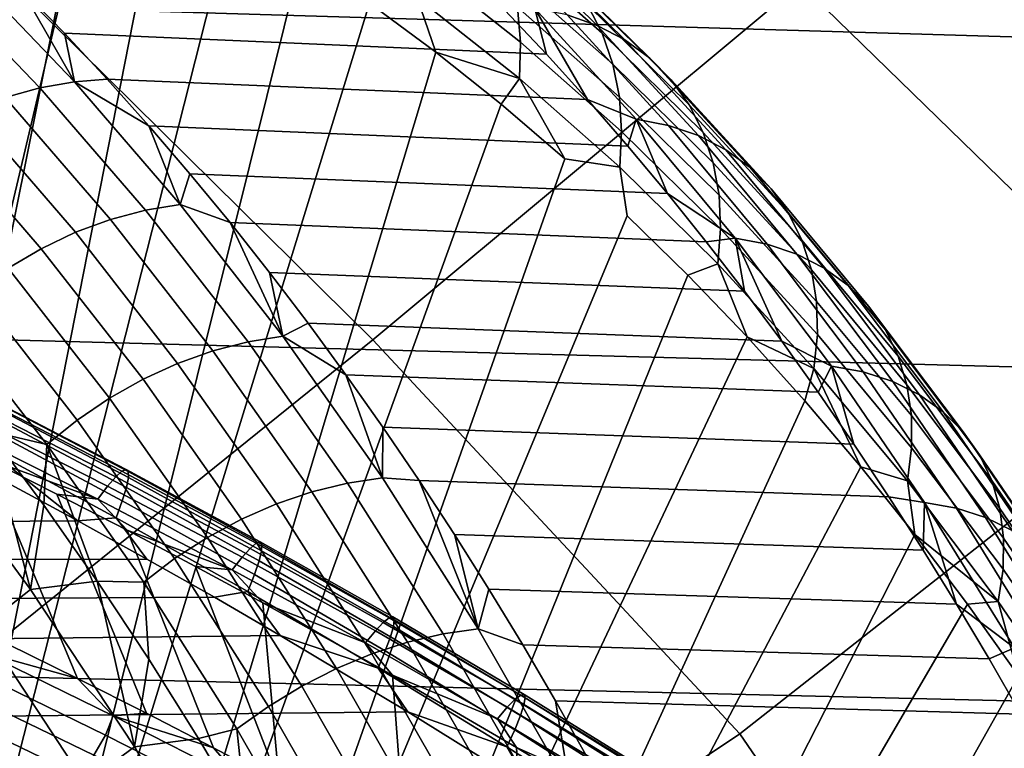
# Model space of a CAD drawing. Header units: metres. Extents: x -240 to 45, y -77 to 27.
# Tile 529 of 656: x -169.16 to -167.7, y 4.04 to 5.12. Entities that reach past the tile are written whole.
import ezdxf

# ---------------------------------------------------------------- set-up
doc = ezdxf.new("R2010")
doc.units = ezdxf.units.M
doc.layers.add('solid_102011X2', color=7, linetype='CONTINUOUS')

msp = doc.modelspace()

# ---------------------------------------------------------------- linework, layer by layer
at = {"layer": 'solid_102011X2'}
for points in [[(-168.63942, 4.642801, 316.194702), (-169.231064, 5.226531, 315.771759), (-168.747452, 5.752249, 316.706635), (-168.004852, 5.171656, 317.269867)], [(-167.412262, 4.594081, 317.682098), (-168.004852, 5.171656, 317.269867), (-167.503998, 5.691473, 318.199371), (-166.759277, 5.117012, 318.748932)], [(-167.084335, 5.555605, 352.681885), (-168.977753, 5.617188, 351.415588), (-169.106018, 5.134412, 351.582306), (-167.208939, 5.078125, 352.848541)], [(-169.471161, 3.329737, 292.097229), (-169.165741, 5.440711, 292.672394), (-169.058365, 5.390451, 292.852142)], [(-169.364822, 3.240388, 292.2742), (-169.471161, 3.329737, 292.097229), (-169.058365, 5.390451, 292.852142), (-168.952362, 5.335409, 293.029694)], [(-168.883621, 5.35572, 293.153778), (-168.848038, 5.275584, 293.204529), (-169.364822, 3.240388, 292.2742), (-168.952362, 5.335409, 293.029694)], [(-169.261581, 3.13825, 292.446045), (-169.364822, 3.240388, 292.2742), (-168.848038, 5.275584, 293.204529), (-168.745361, 5.211273, 293.37674)], [(-168.306198, 5.109316, 294.748535), (-168.459564, 5.26019, 294.490509), (-168.50473, 5.276097, 294.526184), (-168.351028, 5.124902, 294.78476)], [(-168.299026, 5.097718, 294.304871), (-168.452026, 5.233088, 294.047668), (-168.474655, 5.275982, 294.082489), (-168.32077, 5.139838, 294.341187)], [(-168.420044, 5.084449, 293.954559), (-168.572723, 5.205321, 293.69809), (-168.578278, 5.258347, 293.724976), (-168.42453, 5.136634, 293.983215)], [(-168.265106, 5.087829, 294.710907), (-168.41803, 5.238258, 294.453644), (-168.459564, 5.26019, 294.490509), (-168.306198, 5.109316, 294.748535)], [(-168.228363, 5.060747, 294.672424), (-168.380707, 5.210613, 294.416107), (-168.41803, 5.238258, 294.453644), (-168.265106, 5.087829, 294.710907)], [(-169.311829, 4.10053, 315.086304), (-169.848251, 4.691814, 314.687988), (-169.231064, 5.226531, 315.771759), (-168.63942, 4.642801, 316.194702)], [(-168.283188, 5.051889, 294.27002), (-168.435242, 5.186417, 294.014404), (-168.452026, 5.233088, 294.047668), (-168.299026, 5.097718, 294.304871)], [(-169.261581, 3.13825, 292.446045), (-168.745361, 5.211273, 293.37674), (-168.644562, 5.142488, 293.545868)], [(-168.421844, 5.030607, 293.928772), (-168.573425, 5.150611, 293.674164), (-168.572723, 5.205321, 293.69809), (-168.420044, 5.084449, 293.954559)], [(-168.196472, 5.028458, 294.633606), (-168.348129, 5.17765, 294.378448), (-168.380707, 5.210613, 294.416107), (-168.228363, 5.060747, 294.672424)], [(-169.106018, 5.134412, 351.582306), (-170.988953, 5.191526, 350.291138), (-171.108978, 4.695385, 350.442841), (-169.222672, 4.643729, 351.733978)], [(-169.08255, 5.025495, 295.462341), (-169.243423, 5.193237, 295.194641), (-169.294525, 5.184397, 295.220093), (-169.133865, 5.016863, 295.487488)], [(-169.08255, 5.025495, 295.462341), (-169.161392, 5.163992, 295.220032), (-169.243423, 5.193237, 295.194641)], [(-169.133865, 5.016863, 295.487488), (-169.294525, 5.184397, 295.220093), (-169.345856, 5.169763, 295.242249), (-169.185516, 5.002573, 295.509094)], [(-168.273483, 5.003006, 294.237122), (-168.42453, 5.136634, 293.983215), (-168.435242, 5.186417, 294.014404), (-168.283188, 5.051889, 294.27002)], [(-168.169907, 4.99142, 294.595032), (-168.32077, 5.139838, 294.341187), (-168.348129, 5.17765, 294.378448), (-168.196472, 5.028458, 294.633606)], [(-168.381882, 5.066731, 294.963196), (-168.444031, 5.132628, 294.858673), (-169.161392, 5.163992, 295.220032), (-169.097122, 5.097704, 295.326996)], [(-169.08255, 5.025495, 295.462341), (-169.097122, 5.097704, 295.326996), (-169.161392, 5.163992, 295.220032)], [(-168.094803, 4.057481, 316.592194), (-168.63942, 4.642801, 316.194702), (-168.004852, 5.171656, 317.269867), (-167.412262, 4.594081, 317.682098)], [(-168.573425, 5.150611, 293.674164), (-168.545715, 5.069507, 293.711792), (-168.644562, 5.142488, 293.545868)], [(-168.421844, 5.030607, 293.928772), (-168.545715, 5.069507, 293.711792), (-168.573425, 5.150611, 293.674164)], [(-169.16185, 3.023727, 292.61203), (-169.261581, 3.13825, 292.446045), (-168.644562, 5.142488, 293.545868), (-168.545715, 5.069507, 293.711792)], [(-167.208939, 5.078125, 352.848541), (-169.106018, 5.134412, 351.582306), (-169.222672, 4.643729, 351.733978), (-167.322281, 4.592823, 353.000092)], [(-168.398987, 5.134366, 294.819092), (-168.444031, 5.132628, 294.858673), (-168.381882, 5.066731, 294.963196)], [(-168.270065, 4.951765, 294.206665), (-168.420044, 5.084449, 293.954559), (-168.42453, 5.136634, 293.983215), (-168.273483, 5.003006, 294.237122)], [(-168.398987, 5.134366, 294.819092), (-168.381882, 5.066731, 294.963196), (-168.320831, 4.999278, 295.065948)], [(-168.248413, 4.970289, 295.072632), (-168.398987, 5.134366, 294.819092), (-168.320831, 4.999278, 295.065948)], [(-168.200653, 4.961039, 295.037964), (-168.351028, 5.124902, 294.78476), (-168.398987, 5.134366, 294.819092), (-168.248413, 4.970289, 295.072632)], [(-168.149033, 4.950163, 294.557251), (-168.299026, 5.097718, 294.304871), (-168.32077, 5.139838, 294.341187), (-168.169907, 4.99142, 294.595032)], [(-168.156143, 4.945809, 295.00119), (-168.306198, 5.109316, 294.748535), (-168.351028, 5.124902, 294.78476), (-168.200653, 4.961039, 295.037964)], [(-168.115509, 4.924817, 294.962799), (-168.265106, 5.087829, 294.710907), (-168.306198, 5.109316, 294.748535), (-168.156143, 4.945809, 295.00119)], [(-168.320831, 4.999278, 295.065948), (-168.381882, 5.066731, 294.963196), (-169.097122, 5.097704, 295.326996), (-169.033966, 5.029778, 295.432098)], [(-169.08255, 5.025495, 295.462341), (-169.033966, 5.029778, 295.432098), (-169.097122, 5.097704, 295.326996)], [(-168.134155, 4.905276, 294.520782), (-168.283188, 5.051889, 294.27002), (-168.299026, 5.097718, 294.304871), (-168.149033, 4.950163, 294.557251)], [(-168.079346, 4.898362, 294.92334), (-168.228363, 5.060747, 294.672424), (-168.265106, 5.087829, 294.710907), (-168.115509, 4.924817, 294.962799)], [(-168.27298, 4.898897, 294.179047), (-168.421844, 5.030607, 293.928772), (-168.420044, 5.084449, 293.954559), (-168.270065, 4.951765, 294.206665)], [(-169.16185, 3.023727, 292.61203), (-168.545715, 5.069507, 293.711792), (-168.448898, 4.99246, 293.874451)], [(-168.421844, 5.030607, 293.928772), (-168.448898, 4.99246, 293.874451), (-168.545715, 5.069507, 293.711792)], [(-168.048141, 4.866822, 294.883362), (-168.196472, 5.028458, 294.633606), (-168.228363, 5.060747, 294.672424), (-168.079346, 4.898362, 294.92334)], [(-168.125473, 4.857398, 294.486176), (-168.273483, 5.003006, 294.237122), (-168.283188, 5.051889, 294.27002), (-168.134155, 4.905276, 294.520782)], [(-169.08255, 5.025495, 295.462341), (-168.97197, 4.960268, 295.535309), (-169.033966, 5.029778, 295.432098)], [(-168.26088, 4.930312, 295.16684), (-168.320831, 4.999278, 295.065948), (-169.033966, 5.029778, 295.432098), (-168.97197, 4.960268, 295.535309)], [(-168.421844, 5.030607, 293.928772), (-168.354279, 4.911464, 294.033478), (-168.448898, 4.99246, 293.874451)], [(-168.27298, 4.898897, 294.179047), (-168.354279, 4.911464, 294.033478), (-168.421844, 5.030607, 293.928772)], [(-168.977127, 4.835325, 295.748352), (-169.133865, 5.016863, 295.487488), (-169.185516, 5.002573, 295.509094), (-169.029099, 4.821419, 295.769409)], [(-168.925613, 4.843725, 295.723541), (-169.08255, 5.025495, 295.462341), (-169.133865, 5.016863, 295.487488), (-168.977127, 4.835325, 295.748352)], [(-168.925613, 4.843725, 295.723541), (-168.97197, 4.960268, 295.535309), (-169.08255, 5.025495, 295.462341)], [(-168.022369, 4.830646, 294.843475), (-168.169907, 4.99142, 294.595032), (-168.196472, 5.028458, 294.633606), (-168.048141, 4.866822, 294.883362)], [(-169.029099, 4.821419, 295.769409), (-169.185516, 5.002573, 295.509094), (-169.236816, 4.982818, 295.526855), (-169.080872, 4.802194, 295.786407)], [(-168.123123, 4.807212, 294.453888), (-168.270065, 4.951765, 294.206665), (-168.273483, 5.003006, 294.237122), (-168.125473, 4.857398, 294.486176)], [(-169.06601, 2.897271, 292.771515), (-169.16185, 3.023727, 292.61203), (-168.448898, 4.99246, 293.874451), (-168.354279, 4.911464, 294.033478)], [(-168.248413, 4.970289, 295.072632), (-168.320831, 4.999278, 295.065948), (-168.26088, 4.930312, 295.16684)], [(-168.002365, 4.79035, 294.804199), (-168.149033, 4.950163, 294.557251), (-168.169907, 4.99142, 294.595032), (-168.022369, 4.830646, 294.843475)], [(-169.080872, 4.802194, 295.786407), (-169.236816, 4.982818, 295.526855), (-169.287094, 4.957859, 295.540588), (-169.131714, 4.777906, 295.799164)], [(-168.248413, 4.970289, 295.072632), (-168.26088, 4.930312, 295.16684), (-168.202057, 4.859891, 295.265869)], [(-168.101517, 4.793435, 295.32016), (-168.248413, 4.970289, 295.072632), (-168.202057, 4.859891, 295.265869)], [(-168.053955, 4.784421, 295.285187), (-168.200653, 4.961039, 295.037964), (-168.248413, 4.970289, 295.072632), (-168.101517, 4.793435, 295.32016)], [(-169.131714, 4.777906, 295.799164), (-169.287094, 4.957859, 295.540588), (-169.335663, 4.928031, 295.550079), (-169.180984, 4.748879, 295.807495)], [(-168.202057, 4.859891, 295.265869), (-168.26088, 4.930312, 295.16684), (-168.97197, 4.960268, 295.535309), (-168.911102, 4.889223, 295.636597)], [(-168.925613, 4.843725, 295.723541), (-168.911102, 4.889223, 295.636597), (-168.97197, 4.960268, 295.535309)], [(-168.009781, 4.769588, 295.247864), (-168.156143, 4.945809, 295.00119), (-168.200653, 4.961039, 295.037964), (-168.053955, 4.784421, 295.285187)], [(-168.127136, 4.755434, 294.424408), (-168.27298, 4.898897, 294.179047), (-168.270065, 4.951765, 294.206665), (-168.123123, 4.807212, 294.453888)], [(-167.969604, 4.749146, 295.208679), (-168.115509, 4.924817, 294.962799), (-168.156143, 4.945809, 295.00119), (-168.009781, 4.769588, 295.247864)], [(-167.988449, 4.74651, 294.766113), (-168.134155, 4.905276, 294.520782), (-168.149033, 4.950163, 294.557251), (-168.002365, 4.79035, 294.804199)], [(-167.934006, 4.723386, 295.168243), (-168.079346, 4.898362, 294.92334), (-168.115509, 4.924817, 294.962799), (-167.969604, 4.749146, 295.208679)], [(-168.27298, 4.898897, 294.179047), (-168.26181, 4.826837, 294.188965), (-169.06601, 2.897271, 292.771515), (-168.354279, 4.911464, 294.033478)], [(-168.27298, 4.898897, 294.179047), (-168.127136, 4.755434, 294.424408), (-168.171646, 4.738535, 294.340637), (-168.26181, 4.826837, 294.188965)], [(-167.980804, 4.69975, 294.729767), (-168.125473, 4.857398, 294.486176), (-168.134155, 4.905276, 294.520782), (-167.988449, 4.74651, 294.766113)], [(-167.903488, 4.692677, 295.127136), (-168.048141, 4.866822, 294.883362), (-168.079346, 4.898362, 294.92334), (-167.934006, 4.723386, 295.168243)], [(-168.925613, 4.843725, 295.723541), (-168.85141, 4.816701, 295.735931), (-168.911102, 4.889223, 295.636597)], [(-168.144379, 4.788072, 295.363037), (-168.202057, 4.859891, 295.265869), (-168.911102, 4.889223, 295.636597), (-168.85141, 4.816701, 295.735931)], [(-168.101517, 4.793435, 295.32016), (-168.202057, 4.859891, 295.265869), (-168.144379, 4.788072, 295.363037)], [(-167.979523, 4.650737, 294.695679), (-168.123123, 4.807212, 294.453888), (-168.125473, 4.857398, 294.486176), (-167.980804, 4.69975, 294.729767)], [(-167.87851, 4.657455, 295.085876), (-168.022369, 4.830646, 294.843475), (-168.048141, 4.866822, 294.883362), (-167.903488, 4.692677, 295.127136)], [(-168.77301, 4.64784, 295.977509), (-168.925613, 4.843725, 295.723541), (-168.977127, 4.835325, 295.748352), (-168.824722, 4.639697, 296.001984)], [(-168.77301, 4.64784, 295.977509), (-168.85141, 4.816701, 295.735931), (-168.925613, 4.843725, 295.723541)], [(-168.974457, 2.75938, 292.923889), (-169.06601, 2.897271, 292.771515), (-168.26181, 4.826837, 294.188965), (-168.171646, 4.738535, 294.340637)], [(-168.824722, 4.639697, 296.001984), (-168.977127, 4.835325, 295.748352), (-169.029099, 4.821419, 295.769409), (-168.877045, 4.626218, 296.022461)], [(-167.859406, 4.618225, 295.045105), (-168.002365, 4.79035, 294.804199), (-168.022369, 4.830646, 294.843475), (-167.87851, 4.657455, 295.085876)], [(-168.877045, 4.626218, 296.022461), (-169.029099, 4.821419, 295.769409), (-169.080872, 4.802194, 295.786407), (-168.92926, 4.607582, 296.038727)], [(-168.08783, 4.714899, 295.458282), (-168.144379, 4.788072, 295.363037), (-168.85141, 4.816701, 295.735931), (-168.792908, 4.742764, 295.833313)], [(-168.77301, 4.64784, 295.977509), (-168.792908, 4.742764, 295.833313), (-168.85141, 4.816701, 295.735931)], [(-168.92926, 4.607582, 296.038727), (-169.080872, 4.802194, 295.786407), (-169.131714, 4.777906, 295.799164), (-168.980698, 4.584038, 296.050537)], [(-167.98465, 4.60017, 294.664337), (-168.127136, 4.755434, 294.424408), (-168.123123, 4.807212, 294.453888), (-167.979523, 4.650737, 294.695679)], [(-168.101517, 4.793435, 295.32016), (-168.144379, 4.788072, 295.363037), (-168.08783, 4.714899, 295.458282)], [(-168.101517, 4.793435, 295.32016), (-168.08783, 4.714899, 295.458282), (-168.03244, 4.640424, 295.551636)], [(-167.958679, 4.603728, 295.561035), (-168.101517, 4.793435, 295.32016), (-168.03244, 4.640424, 295.551636)], [(-167.911316, 4.594977, 295.525726), (-168.053955, 4.784421, 295.285187), (-168.101517, 4.793435, 295.32016), (-167.958679, 4.603728, 295.561035)], [(-167.867462, 4.580582, 295.487854), (-168.009781, 4.769588, 295.247864), (-168.053955, 4.784421, 295.285187), (-167.911316, 4.594977, 295.525726)], [(-167.846436, 4.575544, 295.005432), (-167.988449, 4.74651, 294.766113), (-168.002365, 4.79035, 294.804199), (-167.859406, 4.618225, 295.045105)], [(-168.980698, 4.584038, 296.050537), (-169.131714, 4.777906, 295.799164), (-169.180984, 4.748879, 295.807495), (-169.030655, 4.555902, 296.057709)], [(-167.827744, 4.560748, 295.447906), (-167.969604, 4.749146, 295.208679), (-168.009781, 4.769588, 295.247864), (-167.867462, 4.580582, 295.487854)], [(-168.127136, 4.755434, 294.424408), (-168.083771, 4.646953, 294.488556), (-168.171646, 4.738535, 294.340637)], [(-167.98465, 4.60017, 294.664337), (-168.083771, 4.646953, 294.488556), (-168.127136, 4.755434, 294.424408)], [(-169.030655, 4.555902, 296.057709), (-169.180984, 4.748879, 295.807495), (-169.227997, 4.715502, 295.81131), (-169.078461, 4.523547, 296.060181)], [(-168.974457, 2.75938, 292.923889), (-168.171646, 4.738535, 294.340637), (-168.083771, 4.646953, 294.488556)], [(-168.03244, 4.640424, 295.551636), (-168.08783, 4.714899, 295.458282), (-168.792908, 4.742764, 295.833313), (-168.73558, 4.667458, 295.928711)], [(-168.77301, 4.64784, 295.977509), (-168.73558, 4.667458, 295.928711), (-168.792908, 4.742764, 295.833313)], [(-167.839813, 4.530022, 294.967346), (-167.980804, 4.69975, 294.729767), (-167.988449, 4.74651, 294.766113), (-167.846436, 4.575544, 295.005432)], [(-167.79274, 4.535756, 295.406494), (-167.934006, 4.723386, 295.168243), (-167.969604, 4.749146, 295.208679), (-167.827744, 4.560748, 295.447906)], [(-167.762909, 4.505965, 295.364197), (-167.903488, 4.692677, 295.127136), (-167.934006, 4.723386, 295.168243), (-167.79274, 4.535756, 295.406494)], [(-169.078461, 4.523547, 296.060181), (-169.227997, 4.715502, 295.81131), (-169.272125, 4.678219, 295.810516), (-169.123489, 4.487407, 296.057892)], [(-167.83963, 4.482308, 294.931427), (-167.979523, 4.650737, 294.695679), (-167.980804, 4.69975, 294.729767), (-167.839813, 4.530022, 294.967346)], [(-167.738724, 4.471798, 295.321625), (-167.87851, 4.657455, 295.085876), (-167.903488, 4.692677, 295.127136), (-167.762909, 4.505965, 295.364197)], [(-169.123489, 4.487407, 296.057892), (-169.272125, 4.678219, 295.810516), (-169.209885, 4.507581, 295.976349)], [(-168.77301, 4.64784, 295.977509), (-168.679443, 4.590838, 296.022125), (-168.73558, 4.667458, 295.928711)], [(-167.97821, 4.564702, 295.643066), (-168.03244, 4.640424, 295.551636), (-168.73558, 4.667458, 295.928711), (-168.679443, 4.590838, 296.022125)], [(-167.845871, 4.433084, 294.898224), (-167.98465, 4.60017, 294.664337), (-167.979523, 4.650737, 294.695679), (-167.83963, 4.482308, 294.931427)], [(-167.720505, 4.433744, 295.279358), (-167.859406, 4.618225, 295.045105), (-167.87851, 4.657455, 295.085876), (-167.738724, 4.471798, 295.321625)], [(-167.322281, 4.592823, 353.000092), (-169.222672, 4.643729, 351.733978), (-169.32753, 4.14589, 351.87027), (-167.424133, 4.100442, 353.136322)], [(-168.911194, 3.510764, 315.348816), (-169.311829, 4.10053, 315.086304), (-168.63942, 4.642801, 316.194702), (-168.094803, 4.057481, 316.592194)], [(-168.887527, 2.6106, 293.068542), (-168.974457, 2.75938, 292.923889), (-168.083771, 4.646953, 294.488556), (-167.998291, 4.552068, 294.632538)], [(-168.67717, 4.42994, 296.247559), (-168.824722, 4.639697, 296.001984), (-168.877045, 4.626218, 296.022461), (-168.729813, 4.416932, 296.267487)], [(-168.625259, 4.437797, 296.223419), (-168.77301, 4.64784, 295.977509), (-168.824722, 4.639697, 296.001984), (-168.67717, 4.42994, 296.247559)], [(-168.625259, 4.437797, 296.223419), (-168.679443, 4.590838, 296.022125), (-168.77301, 4.64784, 295.977509)], [(-167.98465, 4.60017, 294.664337), (-167.998291, 4.552068, 294.632538), (-168.083771, 4.646953, 294.488556)], [(-167.958679, 4.603728, 295.561035), (-168.03244, 4.640424, 295.551636), (-167.97821, 4.564702, 295.643066)], [(-168.729813, 4.416932, 296.267487), (-168.877045, 4.626218, 296.022461), (-168.92926, 4.607582, 296.038727), (-168.782501, 4.398948, 296.28299)], [(-168.782501, 4.398948, 296.28299), (-168.92926, 4.607582, 296.038727), (-168.980698, 4.584038, 296.050537), (-168.834503, 4.376228, 296.293823)], [(-167.708511, 4.392344, 295.238037), (-167.846436, 4.575544, 295.005432), (-167.859406, 4.618225, 295.045105), (-167.720505, 4.433744, 295.279358)], [(-167.92514, 4.487782, 295.732513), (-167.97821, 4.564702, 295.643066), (-168.679443, 4.590838, 296.022125), (-168.624527, 4.512959, 296.113525)], [(-168.625259, 4.437797, 296.223419), (-168.624527, 4.512959, 296.113525), (-168.679443, 4.590838, 296.022125)], [(-167.694031, 3.473931, 316.847595), (-168.094803, 4.057481, 316.592194), (-167.412262, 4.594081, 317.682098), (-166.858765, 4.014644, 318.078796)], [(-167.98465, 4.60017, 294.664337), (-167.915207, 4.454184, 294.772522), (-167.998291, 4.552068, 294.632538)], [(-167.845871, 4.433084, 294.898224), (-167.915207, 4.454184, 294.772522), (-167.98465, 4.60017, 294.664337)], [(-167.958679, 4.603728, 295.561035), (-167.97821, 4.564702, 295.643066), (-167.92514, 4.487782, 295.732513)], [(-167.820312, 4.401111, 295.794556), (-167.958679, 4.603728, 295.561035), (-167.92514, 4.487782, 295.732513), (-167.87323, 4.40971, 295.820038)], [(-167.773148, 4.392651, 295.758911), (-167.911316, 4.594977, 295.525726), (-167.958679, 4.603728, 295.561035), (-167.820312, 4.401111, 295.794556)], [(-167.72963, 4.378739, 295.720459), (-167.867462, 4.580582, 295.487854), (-167.911316, 4.594977, 295.525726), (-167.773148, 4.392651, 295.758911)], [(-168.834503, 4.376228, 296.293823), (-168.980698, 4.584038, 296.050537), (-169.030655, 4.555902, 296.057709), (-168.885147, 4.349075, 296.299835)], [(-167.690369, 4.359574, 295.679749), (-167.827744, 4.560748, 295.447906), (-167.867462, 4.580582, 295.487854), (-167.72963, 4.378739, 295.720459)], [(-167.702911, 4.34819, 295.198242), (-167.839813, 4.530022, 294.967346), (-167.846436, 4.575544, 295.005432), (-167.708511, 4.392344, 295.238037)], [(-169.021271, 4.439359, 298.634094), (-169.222412, 4.542109, 298.648346), (-169.212906, 4.551075, 298.697876), (-169.012039, 4.447664, 298.683777)], [(-169.012039, 4.447664, 298.683777), (-169.212906, 4.551075, 298.697876), (-169.206253, 4.554245, 298.748535), (-169.005753, 4.450214, 298.734558)], [(-169.005753, 4.450214, 298.734558), (-169.206253, 4.554245, 298.748535), (-169.20253, 4.551567, 298.799561), (-169.002518, 4.446969, 298.785553)], [(-169.002518, 4.446969, 298.785553), (-169.20253, 4.551567, 298.799561), (-169.201813, 4.543086, 298.850067), (-169.002396, 4.437979, 298.835968)], [(-168.885147, 4.349075, 296.299835), (-169.030655, 4.555902, 296.057709), (-169.078461, 4.523547, 296.060181), (-168.933762, 4.317852, 296.300995)], [(-168.887527, 2.6106, 293.068542), (-167.998291, 4.552068, 294.632538), (-167.915207, 4.454184, 294.772522)], [(-167.65593, 4.335429, 295.63739), (-167.79274, 4.535756, 295.406494), (-167.827744, 4.560748, 295.447906), (-167.690369, 4.359574, 295.679749)], [(-169.03331, 4.425435, 298.586304), (-169.234604, 4.527495, 298.6008), (-169.222412, 4.542109, 298.648346), (-169.021271, 4.439359, 298.634094)], [(-169.002396, 4.437979, 298.835968), (-169.201813, 4.543086, 298.850067), (-169.204132, 4.52894, 298.899231), (-169.005386, 4.423394, 298.884979)], [(-167.626801, 4.306649, 295.593903), (-167.762909, 4.505965, 295.364197), (-167.79274, 4.535756, 295.406494), (-167.65593, 4.335429, 295.63739)], [(-169.182556, 4.191125, 298.204803), (-169.324615, 4.521498, 298.531616), (-169.215469, 4.467604, 298.522705), (-169.077881, 4.139653, 298.196808)], [(-169.047958, 4.406121, 298.541199), (-169.249268, 4.507472, 298.556), (-169.234604, 4.527495, 298.6008), (-169.03331, 4.425435, 298.586304)], [(-169.005386, 4.423394, 298.884979), (-169.204132, 4.52894, 298.899231), (-169.209427, 4.509361, 298.946259), (-169.011444, 4.403451, 298.931763)], [(-168.933762, 4.317852, 296.300995), (-169.078461, 4.523547, 296.060181), (-169.123489, 4.487407, 296.057892), (-168.979675, 4.282976, 296.297241)], [(-167.703796, 4.301911, 295.160492), (-167.83963, 4.482308, 294.931427), (-167.839813, 4.530022, 294.967346), (-167.702911, 4.34819, 295.198242)], [(-169.209885, 4.507581, 295.976349), (-169.310242, 4.492233, 295.905914), (-169.147537, 4.272175, 296.176697)], [(-169.047958, 4.406121, 298.541199), (-169.215469, 4.467604, 298.522705), (-169.249268, 4.507472, 298.556)], [(-169.011444, 4.403451, 298.931763), (-169.209427, 4.509361, 298.946259), (-169.217621, 4.484671, 298.990356), (-169.020447, 4.378479, 298.975555)], [(-169.127975, 4.39721, 296.112701), (-169.209885, 4.507581, 295.976349), (-169.147537, 4.272175, 296.176697)], [(-169.123489, 4.487407, 296.057892), (-169.209885, 4.507581, 295.976349), (-169.127975, 4.39721, 296.112701)], [(-168.625259, 4.437797, 296.223419), (-168.570816, 4.433873, 296.202911), (-168.624527, 4.512959, 296.113525)], [(-167.87323, 4.40971, 295.820038), (-167.92514, 4.487782, 295.732513), (-168.624527, 4.512959, 296.113525), (-168.570816, 4.433873, 296.202911)], [(-167.603409, 4.273644, 295.549988), (-167.738724, 4.471798, 295.321625), (-167.762909, 4.505965, 295.364197), (-167.626801, 4.306649, 295.593903)], [(-169.380264, 4.433763, 295.903137), (-169.219147, 4.21587, 296.171265), (-169.147537, 4.272175, 296.176697), (-169.310242, 4.492233, 295.905914)], [(-169.217621, 4.484671, 298.990356), (-169.182739, 4.430749, 299.027313), (-169.077698, 4.373904, 299.019104)], [(-169.020447, 4.378479, 298.975555), (-169.217621, 4.484671, 298.990356), (-169.077698, 4.373904, 299.019104)], [(-169.123489, 4.487407, 296.057892), (-169.127975, 4.39721, 296.112701), (-169.048706, 4.284153, 296.244598)], [(-168.979675, 4.282976, 296.297241), (-169.123489, 4.487407, 296.057892), (-169.048706, 4.284153, 296.244598)], [(-167.711151, 4.254168, 295.125397), (-167.845871, 4.433084, 294.898224), (-167.83963, 4.482308, 294.931427), (-167.703796, 4.301911, 295.160492)], [(-169.077881, 4.139653, 298.196808), (-169.215469, 4.467604, 298.522705), (-169.108765, 4.413712, 298.51416), (-168.975662, 4.088209, 298.189178)], [(-169.047958, 4.406121, 298.541199), (-169.108765, 4.413712, 298.51416), (-169.215469, 4.467604, 298.522705)], [(-167.58606, 4.236885, 295.506256), (-167.720505, 4.433744, 295.279358), (-167.738724, 4.471798, 295.321625), (-167.603409, 4.273644, 295.549988)], [(-168.821777, 4.333019, 298.620605), (-169.021271, 4.439359, 298.634094), (-169.012039, 4.447664, 298.683777), (-168.81282, 4.340656, 298.670441)], [(-168.81282, 4.340656, 298.670441), (-169.012039, 4.447664, 298.683777), (-169.005753, 4.450214, 298.734558), (-168.806946, 4.342585, 298.721283)], [(-168.806946, 4.342585, 298.721283), (-169.005753, 4.450214, 298.734558), (-169.002518, 4.446969, 298.785553), (-168.804214, 4.338774, 298.772278)], [(-168.804214, 4.338774, 298.772278), (-169.002518, 4.446969, 298.785553), (-169.002396, 4.437979, 298.835968), (-168.804703, 4.329285, 298.822601)], [(-168.805603, 2.451516, 293.204926), (-168.887527, 2.6106, 293.068542), (-167.915207, 4.454184, 294.772522), (-167.834549, 4.353437, 294.908447)], [(-167.845871, 4.433084, 294.898224), (-167.834549, 4.353437, 294.908447), (-167.915207, 4.454184, 294.772522)], [(-169.182739, 4.430749, 299.027313), (-177.408798, 4.419834, 303.980682), (-177.337769, 4.316699, 304.036438), (-169.077698, 4.373904, 299.019104)], [(-168.833649, 4.319798, 298.572571), (-169.03331, 4.425435, 298.586304), (-169.021271, 4.439359, 298.634094), (-168.821777, 4.333019, 298.620605)], [(-168.804703, 4.329285, 298.822601), (-169.002396, 4.437979, 298.835968), (-169.005386, 4.423394, 298.884979), (-168.808395, 4.314273, 298.871429)], [(-168.534988, 4.206057, 296.484192), (-168.67717, 4.42994, 296.247559), (-168.729813, 4.416932, 296.267487), (-168.587967, 4.19357, 296.503571)], [(-168.48288, 4.213601, 296.460388), (-168.625259, 4.437797, 296.223419), (-168.67717, 4.42994, 296.247559), (-168.534988, 4.206057, 296.484192)], [(-168.48288, 4.213601, 296.460388), (-168.570816, 4.433873, 296.202911), (-168.625259, 4.437797, 296.223419)], [(-167.82251, 4.330536, 295.905609), (-167.87323, 4.40971, 295.820038), (-168.570816, 4.433873, 296.202911), (-168.518326, 4.353629, 296.290283)], [(-168.48288, 4.213601, 296.460388), (-168.518326, 4.353629, 296.290283), (-168.570816, 4.433873, 296.202911)], [(-167.711151, 4.254168, 295.125397), (-167.834549, 4.353437, 294.908447), (-167.845871, 4.433084, 294.898224)], [(-167.575043, 4.196897, 295.463287), (-167.708511, 4.392344, 295.238037), (-167.720505, 4.433744, 295.279358), (-167.58606, 4.236885, 295.506256)], [(-168.848251, 4.301209, 298.52713), (-169.047958, 4.406121, 298.541199), (-169.03331, 4.425435, 298.586304), (-168.833649, 4.319798, 298.572571)], [(-168.808395, 4.314273, 298.871429), (-169.005386, 4.423394, 298.884979), (-169.011444, 4.403451, 298.931763), (-168.815231, 4.293985, 298.917938)], [(-168.587967, 4.19357, 296.503571), (-168.729813, 4.416932, 296.267487), (-168.782501, 4.398948, 296.28299), (-168.641098, 4.176304, 296.518311)], [(-168.975662, 4.088209, 298.189178), (-169.108765, 4.413712, 298.51416), (-169.004471, 4.359837, 298.505951), (-168.87587, 4.036807, 298.181885)], [(-169.047958, 4.406121, 298.541199), (-169.004471, 4.359837, 298.505951), (-169.108765, 4.413712, 298.51416)], [(-168.848251, 4.301209, 298.52713), (-169.004471, 4.359837, 298.505951), (-169.047958, 4.406121, 298.541199)], [(-168.815231, 4.293985, 298.917938), (-169.011444, 4.403451, 298.931763), (-169.020447, 4.378479, 298.975555), (-168.825089, 4.268754, 298.961426)], [(-167.820312, 4.401111, 295.794556), (-167.87323, 4.40971, 295.820038), (-167.82251, 4.330536, 295.905609)], [(-167.820312, 4.401111, 295.794556), (-167.82251, 4.330536, 295.905609), (-167.772964, 4.25031, 295.989197)], [(-167.686874, 4.185572, 296.019928), (-167.820312, 4.401111, 295.794556), (-167.772964, 4.25031, 295.989197)], [(-167.639908, 4.177432, 295.983948), (-167.773148, 4.392651, 295.758911), (-167.820312, 4.401111, 295.794556), (-167.686874, 4.185572, 296.019928)], [(-169.048706, 4.284153, 296.244598), (-169.127975, 4.39721, 296.112701), (-169.147537, 4.272175, 296.176697)], [(-168.641098, 4.176304, 296.518311), (-168.782501, 4.398948, 296.28299), (-168.834503, 4.376228, 296.293823), (-168.69368, 4.154492, 296.528198)], [(-167.596725, 4.164052, 295.944946), (-167.72963, 4.378739, 295.720459), (-167.773148, 4.392651, 295.758911), (-167.639908, 4.177432, 295.983948)], [(-167.570465, 4.154248, 295.421753), (-167.702911, 4.34819, 295.198242), (-167.708511, 4.392344, 295.238037), (-167.575043, 4.196897, 295.463287)], [(-168.975006, 4.317087, 299.01123), (-169.077698, 4.373904, 299.019104), (-177.337769, 4.316699, 304.036438)], [(-169.020447, 4.378479, 298.975555), (-169.077698, 4.373904, 299.019104), (-168.975006, 4.317087, 299.01123)], [(-168.825089, 4.268754, 298.961426), (-169.020447, 4.378479, 298.975555), (-168.975006, 4.317087, 299.01123), (-168.874771, 4.26033, 299.003723)], [(-168.69368, 4.154492, 296.528198), (-168.834503, 4.376228, 296.293823), (-168.885147, 4.349075, 296.299835), (-168.745026, 4.128425, 296.533081)], [(-167.557922, 4.145624, 295.903473), (-167.690369, 4.359574, 295.679749), (-167.72963, 4.378739, 295.720459), (-167.596725, 4.164052, 295.944946)], [(-168.87587, 4.036807, 298.181885), (-169.004471, 4.359837, 298.505951), (-168.902557, 4.306019, 298.498077), (-168.778442, 3.985465, 298.174957)], [(-168.848251, 4.301209, 298.52713), (-168.902557, 4.306019, 298.498077), (-169.004471, 4.359837, 298.505951)], [(-168.745026, 4.128425, 296.533081), (-168.885147, 4.349075, 296.299835), (-168.933762, 4.317852, 296.300995), (-168.794418, 4.09845, 296.532898)], [(-168.615417, 4.229905, 298.657837), (-168.81282, 4.340656, 298.670441), (-168.806946, 4.342585, 298.721283), (-168.609955, 4.231212, 298.70874)], [(-168.609955, 4.231212, 298.70874), (-168.806946, 4.342585, 298.721283), (-168.804214, 4.338774, 298.772278), (-168.607773, 4.22684, 298.759705)], [(-168.805603, 2.451516, 293.204926), (-167.834549, 4.353437, 294.908447), (-167.756409, 4.249924, 295.040253)], [(-167.772964, 4.25031, 295.989197), (-167.82251, 4.330536, 295.905609), (-168.518326, 4.353629, 296.290283), (-168.467041, 4.272277, 296.37561)], [(-168.48288, 4.213601, 296.460388), (-168.467041, 4.272277, 296.37561), (-168.518326, 4.353629, 296.290283)], [(-167.711151, 4.254168, 295.125397), (-167.756409, 4.249924, 295.040253), (-167.834549, 4.353437, 294.908447)], [(-167.572433, 4.109548, 295.382202), (-167.703796, 4.301911, 295.160492), (-167.702911, 4.34819, 295.198242), (-167.570465, 4.154248, 295.421753)], [(-168.635757, 4.210435, 298.55957), (-168.833649, 4.319798, 298.572571), (-168.821777, 4.333019, 298.620605), (-168.624069, 4.222941, 298.607849)], [(-168.624069, 4.222941, 298.607849), (-168.821777, 4.333019, 298.620605), (-168.81282, 4.340656, 298.670441), (-168.615417, 4.229905, 298.657837)], [(-168.608902, 4.216861, 298.809937), (-168.804703, 4.329285, 298.822601), (-168.808395, 4.314273, 298.871429), (-168.613327, 4.201439, 298.858582)], [(-168.607773, 4.22684, 298.759705), (-168.804214, 4.338774, 298.772278), (-168.804703, 4.329285, 298.822601), (-168.608902, 4.216861, 298.809937)], [(-168.975006, 4.317087, 299.01123), (-177.337769, 4.316699, 304.036438), (-177.268448, 4.212858, 304.090485), (-168.874771, 4.26033, 299.003723)], [(-168.794418, 4.09845, 296.532898), (-168.933762, 4.317852, 296.300995), (-168.979675, 4.282976, 296.297241), (-168.841217, 4.064967, 296.527679)], [(-168.650314, 4.192591, 298.513824), (-168.848251, 4.301209, 298.52713), (-168.833649, 4.319798, 298.572571), (-168.635757, 4.210435, 298.55957)], [(-168.613327, 4.201439, 298.858582), (-168.808395, 4.314273, 298.871429), (-168.815231, 4.293985, 298.917938), (-168.620972, 4.180827, 298.904816)], [(-168.778442, 3.985465, 298.174957), (-168.902557, 4.306019, 298.498077), (-168.802963, 4.252251, 298.490479)], [(-168.848251, 4.301209, 298.52713), (-168.802963, 4.252251, 298.490479), (-168.902557, 4.306019, 298.498077)], [(-168.650314, 4.192591, 298.513824), (-168.802963, 4.252251, 298.490479), (-168.848251, 4.301209, 298.52713)], [(-167.580902, 4.063435, 295.345215), (-167.711151, 4.254168, 295.125397), (-167.703796, 4.301911, 295.160492), (-167.572433, 4.109548, 295.382202)], [(-169.048706, 4.284153, 296.244598), (-169.147537, 4.272175, 296.176697), (-168.993393, 4.038361, 296.433228)], [(-168.972122, 4.168581, 296.37207), (-169.048706, 4.284153, 296.244598), (-168.993393, 4.038361, 296.433228)], [(-168.979675, 4.282976, 296.297241), (-169.048706, 4.284153, 296.244598), (-168.972122, 4.168581, 296.37207)], [(-168.620972, 4.180827, 298.904816), (-168.815231, 4.293985, 298.917938), (-168.825089, 4.268754, 298.961426), (-168.631714, 4.155362, 298.947937)], [(-169.219147, 4.21587, 296.171265), (-169.066589, 3.984445, 296.425171), (-168.993393, 4.038361, 296.433228), (-169.147537, 4.272175, 296.176697)], [(-168.841217, 4.064967, 296.527679), (-168.979675, 4.282976, 296.297241), (-168.972122, 4.168581, 296.37207), (-168.898209, 4.050656, 296.495056)], [(-168.825089, 4.268754, 298.961426), (-168.874771, 4.26033, 299.003723), (-168.776855, 4.203617, 298.996582)], [(-168.631714, 4.155362, 298.947937), (-168.825089, 4.268754, 298.961426), (-168.776855, 4.203617, 298.996582)], [(-168.48288, 4.213601, 296.460388), (-168.416992, 4.189868, 296.458923), (-168.467041, 4.272277, 296.37561)], [(-167.724594, 4.169077, 296.070831), (-167.772964, 4.25031, 295.989197), (-168.467041, 4.272277, 296.37561), (-168.416992, 4.189868, 296.458923)], [(-168.874771, 4.26033, 299.003723), (-177.268448, 4.212858, 304.090485), (-177.200928, 4.108491, 304.142761), (-168.776855, 4.203617, 298.996582)], [(-167.711151, 4.254168, 295.125397), (-167.68074, 4.143975, 295.167908), (-167.756409, 4.249924, 295.040253)], [(-167.580902, 4.063435, 295.345215), (-167.68074, 4.143975, 295.167908), (-167.711151, 4.254168, 295.125397)], [(-168.728973, 2.282758, 293.332458), (-168.805603, 2.451516, 293.204926), (-167.756409, 4.249924, 295.040253), (-167.68074, 4.143975, 295.167908)], [(-168.778442, 3.985465, 298.174957), (-168.802963, 4.252251, 298.490479), (-168.610352, 4.144799, 298.476196), (-168.590683, 3.883085, 298.161987)], [(-168.650314, 4.192591, 298.513824), (-168.610352, 4.144799, 298.476196), (-168.802963, 4.252251, 298.490479)], [(-167.686874, 4.185572, 296.019928), (-167.772964, 4.25031, 295.989197), (-167.724594, 4.169077, 296.070831)], [(-168.428314, 4.108979, 298.595795), (-168.624069, 4.222941, 298.607849), (-168.615417, 4.229905, 298.657837), (-168.419983, 4.115263, 298.645935)], [(-168.419983, 4.115263, 298.645935), (-168.615417, 4.229905, 298.657837), (-168.609955, 4.231212, 298.70874), (-168.414963, 4.115947, 298.696899)], [(-168.414963, 4.115947, 298.696899), (-168.609955, 4.231212, 298.70874), (-168.607773, 4.22684, 298.759705), (-168.413345, 4.111021, 298.747833)], [(-168.413345, 4.111021, 298.747833), (-168.607773, 4.22684, 298.759705), (-168.608902, 4.216861, 298.809937), (-168.415146, 4.100565, 298.797943)], [(-169.066589, 3.984445, 296.425171), (-169.219147, 4.21587, 296.171265), (-169.295013, 4.165173, 296.173187), (-169.143875, 3.935899, 296.424744)], [(-168.454315, 4.080116, 298.501251), (-168.650314, 4.192591, 298.513824), (-168.635757, 4.210435, 298.55957), (-168.439819, 4.097199, 298.547302)], [(-168.439819, 4.097199, 298.547302), (-168.635757, 4.210435, 298.55957), (-168.624069, 4.222941, 298.607849), (-168.428314, 4.108979, 298.595795)], [(-168.415146, 4.100565, 298.797943), (-168.608902, 4.216861, 298.809937), (-168.613327, 4.201439, 298.858582), (-168.420334, 4.084752, 298.846375)], [(-168.346405, 3.975261, 296.6875), (-168.48288, 4.213601, 296.460388), (-168.534988, 4.206057, 296.484192), (-168.398712, 3.968063, 296.710968)], [(-168.48288, 4.213601, 296.460388), (-168.346405, 3.975261, 296.6875), (-168.368164, 4.106452, 296.540192), (-168.416992, 4.189868, 296.458923)], [(-168.776855, 4.203617, 298.996582), (-177.200928, 4.108491, 304.142761), (-177.133301, 4.000533, 304.194794), (-168.587341, 4.090244, 298.983124)], [(-168.631714, 4.155362, 298.947937), (-168.776855, 4.203617, 298.996582), (-168.587341, 4.090244, 298.983124)], [(-168.420334, 4.084752, 298.846375), (-168.613327, 4.201439, 298.858582), (-168.620972, 4.180827, 298.904816), (-168.428818, 4.063838, 298.892334)], [(-168.398712, 3.968063, 296.710968), (-168.534988, 4.206057, 296.484192), (-168.587967, 4.19357, 296.503571), (-168.452026, 3.956147, 296.729828)], [(-169.218582, 4.179047, 298.176331), (-169.182556, 4.191125, 298.204803), (-169.077881, 4.139653, 298.196808)], [(-168.454315, 4.080116, 298.501251), (-168.610352, 4.144799, 298.476196), (-168.650314, 4.192591, 298.513824)], [(-168.452026, 3.956147, 296.729828), (-168.587967, 4.19357, 296.503571), (-168.641098, 4.176304, 296.518311), (-168.505615, 3.939672, 296.743805)], [(-167.677399, 4.086881, 296.150513), (-167.724594, 4.169077, 296.070831), (-168.416992, 4.189868, 296.458923), (-168.368164, 4.106452, 296.540192)], [(-167.686874, 4.185572, 296.019928), (-167.724594, 4.169077, 296.070831), (-167.677399, 4.086881, 296.150513)], [(-169.036438, 4.055797, 298.134369), (-169.232162, 4.150973, 298.1492), (-169.218582, 4.179047, 298.176331), (-169.024841, 4.084463, 298.162079)], [(-169.218582, 4.179047, 298.176331), (-169.077881, 4.139653, 298.196808), (-169.024841, 4.084463, 298.162079)], [(-168.898209, 4.050656, 296.495056), (-168.972122, 4.168581, 296.37207), (-168.993393, 4.038361, 296.433228)], [(-168.505615, 3.939672, 296.743805), (-168.641098, 4.176304, 296.518311), (-168.69368, 4.154492, 296.528198), (-168.558777, 3.918859, 296.752716)], [(-168.428818, 4.063838, 298.892334), (-168.620972, 4.180827, 298.904816), (-168.631714, 4.155362, 298.947937), (-168.440475, 4.038169, 298.935089)], [(-169.143875, 3.935899, 296.424744), (-169.295013, 4.165173, 296.173187), (-169.374176, 4.120715, 296.182495), (-169.224274, 3.893328, 296.431976)], [(-168.558777, 3.918859, 296.752716), (-168.69368, 4.154492, 296.528198), (-168.745026, 4.128425, 296.533081), (-168.610794, 3.893984, 296.75647)], [(-168.440475, 4.038169, 298.935089), (-168.631714, 4.155362, 298.947937), (-168.587341, 4.090244, 298.983124)], [(-167.424133, 4.100442, 353.136322), (-169.32753, 4.14589, 351.87027), (-169.420425, 3.641665, 351.991058), (-167.514389, 3.601746, 353.257019)], [(-169.053818, 4.026125, 298.111481), (-169.249191, 4.120753, 298.12677), (-169.232162, 4.150973, 298.1492), (-169.036438, 4.055797, 298.134369)], [(-169.024841, 4.084463, 298.162079), (-169.077881, 4.139653, 298.196808), (-168.975662, 4.088209, 298.189178)], [(-168.728973, 2.282758, 293.332458), (-167.68074, 4.143975, 295.167908), (-167.60759, 4.035539, 295.291382)], [(-168.590683, 3.883085, 298.161987), (-168.610352, 4.144799, 298.476196), (-168.426041, 4.037375, 298.46286), (-168.411804, 3.781054, 298.150177)], [(-168.454315, 4.080116, 298.501251), (-168.426041, 4.037375, 298.46286), (-168.610352, 4.144799, 298.476196)], [(-168.610794, 3.893984, 296.75647), (-168.745026, 4.128425, 296.533081), (-168.794418, 4.09845, 296.532898), (-168.660965, 3.865381, 296.755005)], [(-169.072144, 3.993763, 298.093506), (-169.26709, 4.087876, 298.109283), (-169.249191, 4.120753, 298.12677), (-169.053818, 4.026125, 298.111481)], [(-168.246017, 3.97994, 298.535706), (-168.439819, 4.097199, 298.547302), (-168.428314, 4.108979, 298.595795), (-168.234711, 3.990982, 298.584412)], [(-168.234711, 3.990982, 298.584412), (-168.428314, 4.108979, 298.595795), (-168.419983, 4.115263, 298.645935), (-168.22673, 3.99658, 298.634705)], [(-168.22673, 3.99658, 298.634705), (-168.419983, 4.115263, 298.645935), (-168.414963, 4.115947, 298.696899), (-168.222168, 3.996644, 298.685699)], [(-168.22113, 3.991171, 298.736633), (-168.413345, 4.111021, 298.747833), (-168.415146, 4.100565, 298.797943), (-168.223618, 3.980252, 298.786591)], [(-168.222168, 3.996644, 298.685699), (-168.414963, 4.115947, 298.696899), (-168.413345, 4.111021, 298.747833), (-168.22113, 3.991171, 298.736633)], [(-169.78511, 2.950883, 314.040314), (-170.110641, 3.547867, 313.830353), (-169.311829, 4.10053, 315.086304), (-168.911194, 3.510764, 315.348816)], [(-168.660965, 3.865381, 296.755005), (-168.794418, 4.09845, 296.532898), (-168.841217, 4.064967, 296.527679), (-168.708649, 3.833431, 296.748291)], [(-168.260422, 3.963636, 298.489349), (-168.454315, 4.080116, 298.501251), (-168.439819, 4.097199, 298.547302), (-168.246017, 3.97994, 298.535706)], [(-168.223618, 3.980252, 298.786591), (-168.415146, 4.100565, 298.797943), (-168.420334, 4.084752, 298.846375), (-168.229599, 3.964066, 298.834808)], [(-167.631378, 4.003764, 296.22818), (-167.677399, 4.086881, 296.150513), (-168.368164, 4.106452, 296.540192), (-168.320557, 4.022074, 296.619415)], [(-168.346405, 3.975261, 296.6875), (-168.320557, 4.022074, 296.619415), (-168.368164, 4.106452, 296.540192)], [(-168.587341, 4.090244, 298.983124), (-177.133301, 4.000533, 304.194794), (-177.067581, 3.891978, 304.244965), (-168.405563, 3.976835, 298.97049)], [(-169.091095, 3.959323, 298.08078), (-169.285507, 4.052965, 298.097107), (-169.26709, 4.087876, 298.109283), (-169.072144, 3.993763, 298.093506)], [(-168.842209, 3.957079, 298.120361), (-169.036438, 4.055797, 298.134369), (-169.024841, 4.084463, 298.162079), (-168.832565, 3.986397, 298.148621)], [(-169.024841, 4.084463, 298.162079), (-168.975662, 4.088209, 298.189178), (-168.87587, 4.036807, 298.181885)], [(-169.024841, 4.084463, 298.162079), (-168.87587, 4.036807, 298.181885), (-168.832565, 3.986397, 298.148621)], [(-168.440475, 4.038169, 298.935089), (-168.587341, 4.090244, 298.983124), (-168.405563, 3.976835, 298.97049)], [(-168.260422, 3.963636, 298.489349), (-168.426041, 4.037375, 298.46286), (-168.454315, 4.080116, 298.501251)], [(-168.229599, 3.964066, 298.834808), (-168.420334, 4.084752, 298.846375), (-168.428818, 4.063838, 298.892334), (-168.238968, 3.942878, 298.880493)], [(-168.841217, 4.064967, 296.527679), (-168.898209, 4.050656, 296.495056), (-168.826996, 3.930549, 296.613586)], [(-168.708649, 3.833431, 296.748291), (-168.841217, 4.064967, 296.527679), (-168.826996, 3.930549, 296.613586), (-168.758484, 3.808412, 296.727631)], [(-169.110291, 3.923459, 298.073578), (-169.304108, 4.016683, 298.090424), (-169.285507, 4.052965, 298.097107), (-169.091095, 3.959323, 298.08078)], [(-168.85994, 3.927985, 298.096985), (-169.053818, 4.026125, 298.111481), (-169.036438, 4.055797, 298.134369), (-168.842209, 3.957079, 298.120361)], [(-168.826996, 3.930549, 296.613586), (-168.898209, 4.050656, 296.495056), (-168.993393, 4.038361, 296.433228), (-168.848328, 3.791634, 296.674652)], [(-168.585876, 2.920055, 315.552979), (-168.911194, 3.510764, 315.348816), (-168.094803, 4.057481, 316.592194), (-167.694031, 3.473931, 316.847595)], [(-168.238968, 3.942878, 298.880493), (-168.428818, 4.063838, 298.892334), (-168.440475, 4.038169, 298.935089), (-168.251572, 3.917036, 298.922852)], [(-169.066589, 3.984445, 296.425171), (-168.92305, 3.740338, 296.664062), (-168.848328, 3.791634, 296.674652), (-168.993393, 4.038361, 296.433228)], [(-168.832565, 3.986397, 298.148621), (-168.87587, 4.036807, 298.181885), (-168.778442, 3.985465, 298.174957)], [(-168.251572, 3.917036, 298.922852), (-168.440475, 4.038169, 298.935089), (-168.405563, 3.976835, 298.97049)], [(-168.411804, 3.781054, 298.150177), (-168.426041, 4.037375, 298.46286), (-168.249802, 3.930119, 298.45047), (-168.241211, 3.679274, 298.139343)], [(-168.260422, 3.963636, 298.489349), (-168.249802, 3.930119, 298.45047), (-168.426041, 4.037375, 298.46286)]]:
    msp.add_3dface(points, dxfattribs=at)

doc.saveas('drawing.dxf')
